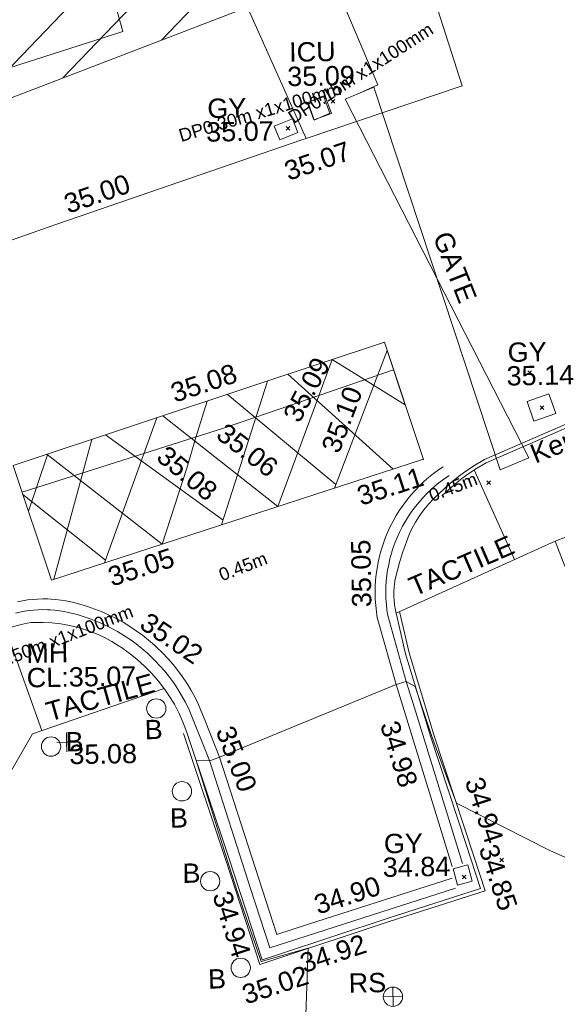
# Model space of a CAD drawing. Header units: millimetres. Extents: x -287732 to 520720, y -103372 to 287754.
# Tile 378 of 380: x 422972 to 433401, y 236933 to 256019. Entities that reach past the tile are written whole.
import ezdxf

# ---------------------------------------------------------------- set-up
doc = ezdxf.new("R2010")
doc.units = ezdxf.units.MM
for name, pattern in [('IMPORT-HIDDEN2 _3_', [4762.5, 3175, -1587.5]), ('IMPORT-UG_ELEC_QLB2 _2_', [2500, 1500, -300, 0, -50, 150, -300, 0, -200]), ('IMPORT-UG_ELEC_STREET LIGHTING_QLB2 _2_', [2700, 1500, -300, 0, -250, 150, -300, 0, -200])]:
    doc.linetypes.add(name, pattern=pattern)
for name, color, linetype, lineweight, true_color in [('00_TOPO_FURN_BOLLARD', 7, 'Continuous', 9, 0x666666), ('00_TOPO_FURN_SIGN', 7, 'Continuous', 9, 0x666666), ('00_TOPO_SERV_MH', 7, 'Continuous', 9, 0x666666), ('00_UAV_CONCRETE', 9, 'Continuous', 9, 0x808080), ('00_UAV_FENCE', 7, 'Continuous', 9, 0x264c2f), ('00_UAV_FENCE_2D', 7, 'Continuous', 9, 0x264c2f), ('00_UAV_FOOTPATH', 7, 'Continuous', 9, 0xa50000), ('00_UAV_FURN_BOLLARD', 7, 'Continuous', 9, 0xff9f7f), ('00_UAV_FURN_SIGN', 6, 'Continuous', 9, 0xff00ff), ('00_UAV_GATE', 7, 'Continuous', 9, 0xa50000), ('00_UAV_KERB_BOTTOM', 1, 'Continuous', 9, 0xff0000), ('00_UAV_KERB_TOP', 7, 'Continuous', 9, 0xa500a5), ('00_UAV_LEVEL_SPOT', 7, 'Continuous', 9, 0x666666), ('00_UAV_ROAD_MARKING_YELLOW_CONTINUOUS', 40, 'Continuous', 9, 0xffbf00), ('00_UAV_SERV_GULLY', 7, 'Continuous', 9, 0x5252a5), ('00_UAV_SERV_IC', 5, 'Continuous', 9, 0x0000ff), ('00_UAV_WALL', 7, 'Continuous', 9, 0x7c00a5), ('01_DTM_CONTOUR_MJR', 7, 'Continuous', 9, 0x7f3f00), ('12333-PUM-2D-U-0001-C01 - Rev2_REVIT IMPORT_dwg', 7, 'Continuous', 9, 0x767676), ('PUM-CHAMBER EXTENTS', 6, 'IMPORT-HIDDEN2 _3_', 9, 0xff00ff), ('PUM-ELECTRIC-MH', 1, 'Continuous', 9, 0xff0000), ('PUM-ELECTRIC-QLB2', 1, 'IMPORT-UG_ELEC_QLB2 _2_', 9, 0xff0000), ('PUM-UNABLE TO SURVEY', 190, 'Continuous', 9, 0x7f00ff)]:
    doc.layers.add(name, color=color, linetype=linetype, lineweight=lineweight, true_color=true_color)
for name, color, linetype, lineweight in [('00_UAV_ROAD_EDGE', 7, 'Continuous', 9), ('00_UAV_SURFACE', 7, 'Continuous', 9), ('00_UAV_SURVEY_TEXT', 7, 'Continuous', 9), ('GEN-TEXT', 7, 'Continuous', 9)]:
    doc.layers.add(name, color=color, linetype=linetype, lineweight=lineweight)
doc.styles.add('Arial_1', font='arial.ttf', dxfattribs={"height": 250})
doc.styles.add('Swis721 Lt BT_2', font='swissl.ttf', dxfattribs={"height": 375})

# ---------------------------------------------------------------- blocks, each defined once
blk = doc.blocks.new('12333-PUM-2D-U-0001-C01 - Rev2_REVIT IMPORT_dwg_MSL_Bollard_2-2077239-Site Location Plan Proposed')
at = {"layer": '00_TOPO_FURN_BOLLARD', "color": 254, "true_color": 0xcccccc}
blk.add_circle((0, 0), 62.5, dxfattribs=at)
blk = doc.blocks.new('12333-PUM-2D-U-0001-C01 - Rev2_REVIT IMPORT_dwg_MSL_RoadSign_SYM-2077242-Site Location Plan Proposed')
at = {"layer": '00_TOPO_FURN_SIGN', "color": 254, "true_color": 0xcccccc}
for p, q in [((-500, 0), (500, 0)), ((0, -500), (0, 500))]:
    blk.add_line(p, q, dxfattribs=at)
blk.add_circle((0, 0), 500, dxfattribs=at)
blk = doc.blocks.new('12333-PUM-2D-U-0001-C01 - Rev2_REVIT IMPORT_dwg__U56-2077586-Site Location Plan Proposed')
at = {"layer": '00_UAV_GATE', "color": 9, "true_color": 0xe1aaaa, "flags": 128}
blk.add_lwpolyline([(279, 111), (-279, -111), (-2601, 7347), (-3159, 7125)], close=True, dxfattribs=at)
blk = doc.blocks.new('12333-PUM-2D-U-0001-C01 - Rev2_REVIT IMPORT_dwg_UAV-2077255-Site Location Plan Proposed')
at = {"layer": '00_UAV_LEVEL_SPOT', "color": 254, "true_color": 0xcccccc, "flags": 128}
for points in [[(0, -500), (0, 0), (-500, 0)], [(500, 0), (0, 0), (0, 500)]]:
    blk.add_lwpolyline(points, dxfattribs=at)
blk = doc.blocks.new('12333-PUM-2D-U-0001-C01 - Rev2_REVIT IMPORT_dwg_MGS62954_T2_Galway_ITM_3d_Rev1-2077680-Site Location Plan Proposed')
at = {"layer": '00_UAV_CONCRETE', "color": 254, "true_color": 0xcccccc, "flags": 128}
blk.add_lwpolyline([(534334852, 725801621), (534333238, 725805410), (534332891, 725806217), (534332441, 725807263), (534331846, 725808708), (534333573, 725809276)], dxfattribs=at)
at = {"layer": '00_UAV_FENCE', "color": 254, "true_color": 0xcccccc, "flags": 128}
for points in [[(534331332, 725803755), (534330071, 725808592), (534329841, 725809477), (534328020, 725813132), (534327788, 725813598), (534325667, 725817544), (534325569, 725817727), (534323388, 725821992), (534323202, 725822356), (534321146, 725826459), (534320370, 725828009), (534319156, 725830199)], [(534331332, 725803755), (534326544, 725802317), (534326318, 725802250), (534321716, 725801017), (534321668, 725801005), (534320481, 725797021), (534319776, 725796661), (534319712, 725796629)]]:
    blk.add_lwpolyline(points, dxfattribs=at)
at = {"layer": '00_UAV_FENCE_2D', "color": 254, "true_color": 0xcccccc, "flags": 128}
blk.add_lwpolyline([(534335902, 725802482), (534336262, 725802637), (534333573, 725809276), (534330897, 725814649), (534322036, 725829922), (534321937, 725830151)], dxfattribs=at)
at = {"layer": '00_UAV_FOOTPATH', "color": 254, "true_color": 0xcccccc}
blk.add_line((534339545, 725793730), (534336436, 725792393), dxfattribs=at)
at = {"layer": '00_UAV_FOOTPATH', "color": 254, "true_color": 0xcccccc, "flags": 128}
blk.add_lwpolyline([(534324714, 725786748), (534326766, 725787187), (534327742, 725787495), (534328706, 725789106), (534329345, 725790175), (534331914, 725791007)], dxfattribs=at)
at = {"layer": '00_UAV_KERB_BOTTOM', "color": 254, "true_color": 0xcccccc}
blk.add_line((534329279, 725792320), (534329358, 725792331), dxfattribs=at)
at = {"layer": '00_UAV_KERB_BOTTOM', "color": 254, "true_color": 0xcccccc, "flags": 128}
for points in [[(534337317, 725794700), (534337499, 725794864), (534337690, 725795016), (534337791, 725795089), (534337996, 725795222), (534338200, 725795338), (534340527, 725796297), (534341812, 725796827), (534342126, 725796957), (534344563, 725797905), (534346233, 725798609), (534346449, 725798695), (534348080, 725799349), (534350686, 725800407), (534351087, 725800556), (534351991, 725800895)], [(534332339, 725790150), (534333116, 725787683), (534333718, 725785718), (534334058, 725785824), (534336179, 725786483), (534337980, 725787024), (534337714, 725787880), (534337058, 725789998), (534336605, 725791600), (534336436, 725792393)]]:
    blk.add_lwpolyline(points, dxfattribs=at)
at = {"layer": '00_UAV_KERB_TOP', "color": 254, "true_color": 0xcccccc, "flags": 128}
for points in [[(534337364, 725794648), (534337544, 725794810), (534337733, 725794960), (534337831, 725795031), (534338033, 725795162), (534338231, 725795275), (534340554, 725796232), (534341861, 725796772), (534342152, 725796892), (534344590, 725797840), (534346260, 725798544), (534346498, 725798639), (534348106, 725799284), (534350712, 725800341), (534351136, 725800500), (534352016, 725800829)], [(534332272, 725790129), (534333049, 725787662), (534333671, 725785630), (534333945, 725785716), (534336199, 725786416), (534338067, 725786977), (534337864, 725787633), (534337125, 725790018), (534336673, 725791617), (534336502, 725792421)]]:
    blk.add_lwpolyline(points, dxfattribs=at)
at = {"layer": '00_UAV_ROAD_EDGE', "color": 254, "true_color": 0xcccccc, "flags": 128}
for points in [[(534320481, 725797021), (534324346, 725798165), (534325266, 725798471), (534329821, 725799989), (534330010, 725800050), (534334765, 725801593), (534334852, 725801621), (534337897, 725802590), (534337403, 725804229), (534336228, 725808126), (534335803, 725808953), (534333519, 725813400), (534332197, 725815972), (534331154, 725817803), (534328754, 725822016), (534328674, 725822141), (534325986, 725826353), (534323790, 725829794), (534323555, 725830122)], [(534337317, 725794700), (534337209, 725794601), (534337107, 725794496), (534337011, 725794385), (534336924, 725794269), (534336844, 725794146), (534336771, 725794019), (534336717, 725793912), (534336587, 725793575), (534336520, 725793373), (534336424, 725793025), (534336419, 725793004), (534336406, 725792904), (534336399, 725792804), (534336398, 725792704), (534336400, 725792650), (534336409, 725792550), (534336424, 725792451), (534336436, 725792393)], [(534328778, 725792203), (534329158, 725792295), (534329279, 725792320), (534329358, 725792331), (534329413, 725792333), (534329586, 725792332), (534329758, 725792320), (534329929, 725792298), (534330099, 725792265), (534330266, 725792221), (534330282, 725792216), (534330446, 725792161), (534330605, 725792096), (534330761, 725792021), (534330911, 725791936), (534331056, 725791842), (534331076, 725791828), (534331239, 725791712), (534331394, 725791586), (534331540, 725791450), (534331678, 725791305), (534331807, 725791152), (534331926, 725790991), (534332003, 725790874), (534332104, 725790701), (534332193, 725790522), (534332272, 725790339), (534332339, 725790150)]]:
    blk.add_lwpolyline(points, dxfattribs=at)
at = {"layer": '00_UAV_ROAD_MARKING_YELLOW_CONTINUOUS', "color": 254, "true_color": 0xcccccc}
for p, q in [((534336428, 725795181), (534334415, 725797058)), ((534334017, 725796933), (534333081, 725794160)), ((534335313, 725794904), (534333237, 725796688)), ((534330797, 725793463), (534331859, 725796256)), ((534333113, 725794253), (534330862, 725795944)), ((534329811, 725793162), (534330592, 725795859)), ((534329341, 725794489), (534329728, 725795579)), ((534330818, 725793518), (534329239, 725794814))]:
    blk.add_line(p, q, dxfattribs=at)
at = {"layer": '00_UAV_ROAD_MARKING_YELLOW_CONTINUOUS', "color": 254, "true_color": 0xcccccc, "flags": 128}
blk.add_lwpolyline([(534329061, 725795379), (534333831, 725796875), (534336300, 725797648), (534337017, 725795361), (534337001, 725795357), (534332219, 725793897), (534329762, 725793147)], close=True, dxfattribs=at)
for points in [[(534331980, 725796295), (534334178, 725794495), (534334963, 725796507), (534335284, 725797330), (534336683, 725796426), (534336351, 725797486), (534335851, 725796243), (534335284, 725794833)], [(534329224, 725794859), (534333133, 725796026), (534334008, 725796310), (534336469, 725797107)], [(534329719, 725795586), (534331923, 725793807), (534332424, 725795272), (534332614, 725795861), (534332840, 725796564)], [(534337440, 725787459), (534336410, 725791007), (534336079, 725792266), (534336069, 725792305), (534336053, 725792426), (534336042, 725792548), (534336036, 725792670), (534336035, 725792792), (534336040, 725792913), (534336049, 725793035), (534336064, 725793156), (534336081, 725793262), (534336105, 725793382), (534336134, 725793500), (534336168, 725793618), (534336207, 725793733), (534336250, 725793847), (534336299, 725793959), (534336352, 725794069), (534336409, 725794176), (534336471, 725794281), (534336538, 725794384), (534336608, 725794483), (534336683, 725794580), (534336762, 725794673), (534336844, 725794763), (534336931, 725794849), (534337020, 725794931), (534337113, 725795010), (534337210, 725795085), (534337309, 725795156), (534337396, 725795212)], [(534337510, 725795038), (534337427, 725794984), (534337334, 725794918), (534337245, 725794849), (534337158, 725794775), (534337075, 725794699), (534336995, 725794619), (534336918, 725794535), (534336845, 725794449), (534336776, 725794359), (534336710, 725794267), (534336648, 725794172), (534336591, 725794074), (534336537, 725793974), (534336488, 725793872), (534336443, 725793769), (534336403, 725793663), (534336367, 725793555), (534336335, 725793447), (534336308, 725793337), (534336286, 725793225), (534336270, 725793127), (534336256, 725793015), (534336248, 725792902), (534336243, 725792788), (534336244, 725792675), (534336250, 725792562), (534336260, 725792449), (534336273, 725792346), (534336610, 725791063), (534336760, 725790549), (534337640, 725787517)], [(534329099, 725792739), (534329195, 725792757), (534329292, 725792771), (534329390, 725792780), (534329488, 725792786), (534329586, 725792787), (534329684, 725792784), (534329746, 725792781), (534329844, 725792771), (534329941, 725792758), (534330037, 725792740), (534330133, 725792718), (534330161, 725792711), (534330307, 725792671), (534330451, 725792625), (534330593, 725792573), (534330733, 725792515), (534330870, 725792451), (534331005, 725792381), (534331136, 725792306), (534331264, 725792225), (534331389, 725792139), (534331510, 725792048), (534331627, 725791952), (534331740, 725791851), (534331786, 725791808), (534331892, 725791701), (534331994, 725791589), (534332092, 725791473), (534332184, 725791353), (534332271, 725791229), (534332354, 725791102), (534332430, 725790972), (534332501, 725790838), (534332567, 725790701), (534332695, 725790367), (534332964, 725789662), (534334012, 725786203), (534334615, 725786386), (534337436, 725787237)], [(534337496, 725787038), (534333873, 725785944), (534333521, 725787106), (534332767, 725789595), (534332375, 725790619), (534332316, 725790744), (534332249, 725790870), (534332176, 725790993), (534332099, 725791113), (534332017, 725791229), (534331930, 725791342), (534331838, 725791452), (534331742, 725791557), (534331640, 725791659), (534331625, 725791673), (534331599, 725791698), (534331491, 725791794), (534331381, 725791885), (534331267, 725791970), (534331150, 725792051), (534331029, 725792127), (534330905, 725792198), (534330778, 725792264), (534330649, 725792324), (534330517, 725792379), (534330384, 725792428), (534330248, 725792472), (534330108, 725792510), (534330085, 725792516), (534329996, 725792536), (534329908, 725792552), (534329819, 725792564), (534329730, 725792573), (534329674, 725792576), (534329584, 725792579), (534329495, 725792578), (534329406, 725792573), (534329317, 725792564), (534329228, 725792552), (534329141, 725792535), (534329054, 725792516)]]:
    blk.add_lwpolyline(points, dxfattribs=at)
at = {"layer": '00_UAV_SERV_GULLY', "color": 254, "true_color": 0xcccccc, "flags": 128}
for points in [[(534334236, 725801873), (534334593, 725802008), (534334695, 725801738), (534334338, 725801603)], [(534339047, 725796447), (534339473, 725796590), (534339601, 725796209), (534339175, 725796066)], [(534337742, 725787488), (534337819, 725787169), (534337533, 725787100), (534337456, 725787419)]]:
    blk.add_lwpolyline(points, close=True, dxfattribs=at)
at = {"layer": '00_UAV_SERV_IC', "color": 254, "true_color": 0xcccccc, "flags": 128}
blk.add_lwpolyline([(534335352, 725802096), (534335008, 725801979), (534334893, 725802317), (534335237, 725802434)], close=True, dxfattribs=at)
at = {"layer": '00_UAV_SURFACE', "color": 254, "true_color": 0xcccccc}
for p, q in [((534337998, 725795140), (534338751, 725793388)), ((534328857, 725792222), (534329524, 725790233))]:
    blk.add_line(p, q, dxfattribs=at)
at = {"layer": '00_UAV_WALL', "color": 254, "true_color": 0xcccccc, "flags": 128}
blk.add_lwpolyline([(534352952, 725798551), (534352589, 725798405), (534349788, 725797283), (534348313, 725796685), (534347885, 725796511), (534345681, 725795627), (534344005, 725794967), (534343670, 725794832), (534342279, 725794272), (534340647, 725793604), (534339725, 725793241), (534339545, 725793730), (534339749, 725793808), (534340457, 725794082), (534342085, 725794748), (534343815, 725795445), (534344385, 725795669), (534345491, 725796105), (534347693, 725796988), (534349026, 725797528), (534349596, 725797760), (534352398, 725798882), (534353231, 725799217), (534353569, 725799490)], dxfattribs=at)
at = {"layer": '01_DTM_CONTOUR_MJR', "color": 254, "true_color": 0xcccccc, "flags": 128}
blk.add_lwpolyline([(534340430, 725787226), (534339325, 725787745), (534337540, 725788690), (534337337, 725789264), (534337084, 725790008), (534336780, 725790960), (534336610, 725791060), (534336410, 725791010), (534332960, 725789660), (534332770, 725789590), (534332510, 725789600), (534333074, 725787667), (534333259, 725787056), (534333703, 725785688), (534334620, 725785930), (534334430, 725782420)], dxfattribs=at)
blk.add_blockref('12333-PUM-2D-U-0001-C01 - Rev2_REVIT IMPORT_dwg__U56-2077586-Site Location Plan Proposed', (534338782, 725795246))
for name, p, xscale, yscale, zscale in [('12333-PUM-2D-U-0001-C01 - Rev2_REVIT IMPORT_dwg_MSL_Bollard_2-2077239-Site Location Plan Proposed', (534331753, 725790624), 3, 3, 3), ('12333-PUM-2D-U-0001-C01 - Rev2_REVIT IMPORT_dwg_UAV-2077255-Site Location Plan Proposed', (534330000, 725790000), 0.375, 0.375, 0.375), ('12333-PUM-2D-U-0001-C01 - Rev2_REVIT IMPORT_dwg_MSL_Bollard_2-2077239-Site Location Plan Proposed', (534329698, 725789922), 3, 3, 3), ('12333-PUM-2D-U-0001-C01 - Rev2_REVIT IMPORT_dwg_MSL_Bollard_2-2077239-Site Location Plan Proposed', (534332222, 725789010), 3, 3, 3), ('12333-PUM-2D-U-0001-C01 - Rev2_REVIT IMPORT_dwg_MSL_Bollard_2-2077239-Site Location Plan Proposed', (534332739, 725787259), 3, 3, 3), ('12333-PUM-2D-U-0001-C01 - Rev2_REVIT IMPORT_dwg_MSL_Bollard_2-2077239-Site Location Plan Proposed', (534333302, 725785569), 3, 3, 3), ('12333-PUM-2D-U-0001-C01 - Rev2_REVIT IMPORT_dwg_MSL_RoadSign_SYM-2077242-Site Location Plan Proposed', (534336244, 725784957), 0.375, 0.375, 0.375)]:
    blk.add_blockref(name, p, dxfattribs=dict(xscale=xscale, yscale=yscale, zscale=zscale))
at = {"layer": '00_TOPO_SERV_MH', "char_height": 375, "attachment_point": 1, "line_spacing_factor": 1.005062, "style": 'Swis721 Lt BT_2'}
for s, insert, width in [('MH', (534329250, 725791924), 949.78), ('CL:35.07', (534329250, 725791451), 2440.93)]:
    blk.add_mtext(s, dxfattribs=dict(at, insert=insert, width=width))
at = {"layer": '00_UAV_FURN_BOLLARD', "color": 251, "true_color": 0x666666, "char_height": 375, "width": 398.91, "attachment_point": 1, "line_spacing_factor": 1.005062, "style": 'Swis721 Lt BT_2'}
for insert in [(534331520, 725790406), (534329981, 725790196), (534331979, 725788683), (534332204, 725787609), (534332664, 725785552)]:
    blk.add_mtext('B', dxfattribs=dict(at, insert=insert))
at = {"layer": '00_UAV_FURN_SIGN', "color": 251, "true_color": 0x666666, "insert": (534335391, 725785424), "char_height": 375, "width": 783.57, "attachment_point": 1, "line_spacing_factor": 1.005062, "style": 'Swis721 Lt BT_2'}
blk.add_mtext('RS', dxfattribs=at)
at = {"layer": '00_UAV_GATE', "color": 251, "true_color": 0x666666, "insert": (534337622, 725799810), "char_height": 375, "width": 1567.14, "attachment_point": 1, "rotation": 290.4288, "line_spacing_factor": 1.005062, "style": 'Swis721 Lt BT_2'}
blk.add_mtext('GATE', dxfattribs=at)
at = {"layer": '00_UAV_KERB_BOTTOM', "color": 251, "true_color": 0x666666, "char_height": 375, "attachment_point": 1, "line_spacing_factor": 1.005062, "style": 'Swis721 Lt BT_2'}
for s, insert, width, rotation in [('Kerb Bottom', (534339051, 725795587), 3414.46, 21.183), ('34.85', (534338313, 725787917), 1495.9, 287.2245), ('34.92', (534334417, 725785802), 1495.9, 17.2678)]:
    blk.add_mtext(s, dxfattribs=dict(at, insert=insert, width=width, rotation=rotation))
at = {"layer": '00_UAV_KERB_TOP', "color": 251, "true_color": 0x666666, "char_height": 375, "width": 1495.9, "attachment_point": 1, "line_spacing_factor": 1.005062, "style": 'Swis721 Lt BT_2'}
for s, insert, rotation in [('34.94', (534338065, 725789223), 287.2245), ('35.02', (534333282, 725785213), 17.2678)]:
    blk.add_mtext(s, dxfattribs=dict(at, insert=insert, rotation=rotation))
at = {"layer": '00_UAV_LEVEL_SPOT', "insert": (534330052, 725789949), "char_height": 375, "width": 1495.9, "attachment_point": 1, "line_spacing_factor": 1.005062, "style": 'Swis721 Lt BT_2'}
blk.add_mtext('35.08', dxfattribs=at)
at = {"layer": '00_UAV_ROAD_EDGE', "color": 251, "true_color": 0x666666, "char_height": 375, "width": 1495.9, "attachment_point": 1, "line_spacing_factor": 1.005062, "style": 'Swis721 Lt BT_2'}
for s, insert, rotation in [('35.07', (534334380, 725801162), 17.6966), ('35.00', (534330095, 725800598), 17.9725)]:
    blk.add_mtext(s, dxfattribs=dict(at, insert=insert, rotation=rotation))
at = {"layer": '00_UAV_ROAD_MARKING_YELLOW_CONTINUOUS', "color": 251, "true_color": 0x666666, "char_height": 375, "width": 1495.9, "attachment_point": 1, "line_spacing_factor": 1.005062, "style": 'Swis721 Lt BT_2'}
for s, insert, rotation in [('35.08', (534332102, 725796900), 17.4031), ('35.09', (534334294, 725796270), 61.1637), ('35.10', (534335032, 725795623), 68.1035), ('35.06', (534333213, 725796156), 321.3761), ('35.08', (534332058, 725795742), 319.3029), ('35.11', (534335682, 725794840), 16.972), ('35.05', (534330823, 725793357), 16.972), ('35.05', (534335584, 725792517), 89.9227), ('35.02', (534331645, 725792511), 324.831), ('35.00', (534333245, 725790301), 289.9164), ('34.98', (534336442, 725790341), 286.1882), ('34.90', (534334711, 725786932), 16.8036), ('34.94', (534333133, 725787098), 286.8556)]:
    blk.add_mtext(s, dxfattribs=dict(at, insert=insert, rotation=rotation))
at = {"layer": '00_UAV_SERV_GULLY', "color": 251, "true_color": 0x666666, "char_height": 375, "attachment_point": 1, "line_spacing_factor": 1.005062, "style": 'Swis721 Lt BT_2'}
for s, insert, width in [('GY', (534332945, 725802424), 821.56), ('35.07', (534332915, 725801967), 1495.9), ('GY', (534338688, 725797596), 821.56), ('35.14', (534338658, 725797139), 1495.9), ('GY', (534336120, 725788114), 821.56), ('34.84', (534336090, 725787657), 1495.9)]:
    blk.add_mtext(s, dxfattribs=dict(at, insert=insert, width=width))
at = {"layer": '00_UAV_SERV_IC', "color": 251, "true_color": 0x666666, "char_height": 375, "attachment_point": 1, "line_spacing_factor": 1.005062, "style": 'Swis721 Lt BT_2'}
for s, insert, width in [('ICU', (534334551, 725803487), 1021.01), ('35.09', (534334506, 725803016), 1495.9)]:
    blk.add_mtext(s, dxfattribs=dict(at, insert=insert, width=width))
at = {"layer": '00_UAV_SURVEY_TEXT', "color": 251, "true_color": 0x666666, "char_height": 375, "width": 2341.21, "attachment_point": 1, "line_spacing_factor": 1.005062, "style": 'Swis721 Lt BT_2'}
for insert, rotation in [((534336652, 725793049), 22.4534), ((534329578, 725790768), 14.6599)]:
    blk.add_mtext('TACTILE', dxfattribs=dict(at, insert=insert, rotation=rotation))
blk = doc.blocks.new('12333-PUM-2D-U-0001-C01 - Rev2_REVIT IMPORT_dwg-1620468-Site Location Plan Proposed')
at = {"layer": 'PUM-CHAMBER EXTENTS', "true_color": 0xfff4d4}
h = blk.add_hatch(dxfattribs=at)
h.set_pattern_fill('FP_14', style=0, pattern_type=2)
h.set_pattern_definition([(45, (-533641079.65, -725615854.36), (-618.7184335, 618.7184335), [])])
h.paths.add_polyline_path([(548820, 143596), (598555, 155705), (665880, 173781), (683591, 180380), (684126, 185227), (699647, 190873), (682994, 214259), (606101, 215601), (611595, 198838), (620809, 194893), (622810, 181730), (546425, 167970), (546576, 166438), (546752, 166438), (546743, 165904), (546629, 165899), (546696, 165219), (546866, 165219), (546857, 164685), (546748, 164685), (546816, 163992), (546981, 164000), (547019, 163466), (546868, 163460), (546935, 162780), (547057, 162780), (547057, 162323), (546980, 162323), (547055, 161558), (547133, 161561), (547171, 161104), (547100, 161101), (547167, 160418), (547286, 160418), (547286, 159885), (547220, 159885), (547287, 159204), (547400, 159199), (547362, 158666), (547340, 158666), (547527, 156762), (547552, 156761), (547555, 156471), (547639, 155619), (547667, 155618), (547669, 155311), (547744, 154548), (547819, 154551), (547810, 154017), (547796, 154016), (547864, 153330), (547895, 153332), (547933, 152798), (547916, 152798), (547984, 152110), (548048, 152112), (548086, 151579), (548036, 151577), (548096, 150967), (548124, 150969), (548162, 150436), (548148, 150435), (548720, 144617)])
h.paths.add_polyline_path([(507603, 195456), (521343, 197371), (539190, 196673), (560381, 200829), (577694, 209009), (593949, 215813), (467151, 218027), (468399, 211589), (490994, 198484), (503468, 197676), (507337, 195599)])
at = {"layer": 'GEN-TEXT', "color": 253, "true_color": 0xaaaaaa}
for p, q in [((694267, 186443), (694338, 186514)), ((694338, 186443), (694267, 186514)), ((693386, 185932), (693457, 186003)), ((693457, 185932), (693386, 186003)), ((697990, 181117), (698061, 181188)), ((698061, 181117), (697990, 181188)), ((698221, 180433), (698292, 180504)), ((698292, 180433), (698221, 180504)), ((697162, 179000), (697233, 179071)), ((697233, 179000), (697162, 179071)), ((697284, 171683), (697355, 171754)), ((697355, 171683), (697284, 171754)), ((696551, 171362), (696622, 171433)), ((696622, 171362), (696551, 171433))]:
    blk.add_line(p, q, dxfattribs=at)
at = {"layer": 'PUM-ELECTRIC-MH', "color": 21, "true_color": 0xffaaaa, "flags": 128}
blk.add_lwpolyline([(693934, 186121), (693820, 186461), (694125, 186590), (694239, 186250)], close=True, dxfattribs=at)
at = {"layer": 'PUM-UNABLE TO SURVEY', "color": 7, "true_color": 0xfff4d4, "flags": 128}
blk.add_lwpolyline([(548148, 150435), (548820, 143596), (598555, 155705), (665880, 173781), (683591, 180380), (684126, 185227), (699647, 190873), (682994, 214259)], dxfattribs=at)
blk.add_blockref('12333-PUM-2D-U-0001-C01 - Rev2_REVIT IMPORT_dwg_MGS62954_T2_Galway_ITM_3d_Rev1-2077680-Site Location Plan Proposed', (-533641080, -725615854))
at = {"layer": 'PUM-ELECTRIC-QLB2', "char_height": 250, "attachment_point": 2, "line_spacing_factor": 0.941778, "style": 'Arial_1'}
for s, insert, width, rotation in [('DP0.15m x1x100mm', (694784, 187123), 3893.28, 31.8836), ('DP0.30m x1x100mm', (692850, 186415), 3893.28, 15.4685), ('0.45m', (696459, 179078), 1160.03, 20.089), ('0.45m', (692359, 177612), 1160.03, 20.089), ('DP0.50m x1x100mm', (688663, 176236), 3893.28, 20.089)]:
    blk.add_mtext(s, dxfattribs=dict(at, insert=insert, width=width, rotation=rotation))

msp = doc.modelspace()

# ---------------------------------------------------------------- block references
at = {"layer": '12333-PUM-2D-U-0001-C01 - Rev2_REVIT IMPORT_dwg', "color": 254, "linetype": 'IMPORT-UG_ELEC_STREET LIGHTING_QLB2 _2_', "true_color": 0xffd4d4, "rotation": 0.9999999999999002}
msp.add_blockref('12333-PUM-2D-U-0001-C01 - Rev2_REVIT IMPORT_dwg-1620468-Site Location Plan Proposed', (-261895, 55870), dxfattribs=at)

doc.saveas('drawing.dxf')
